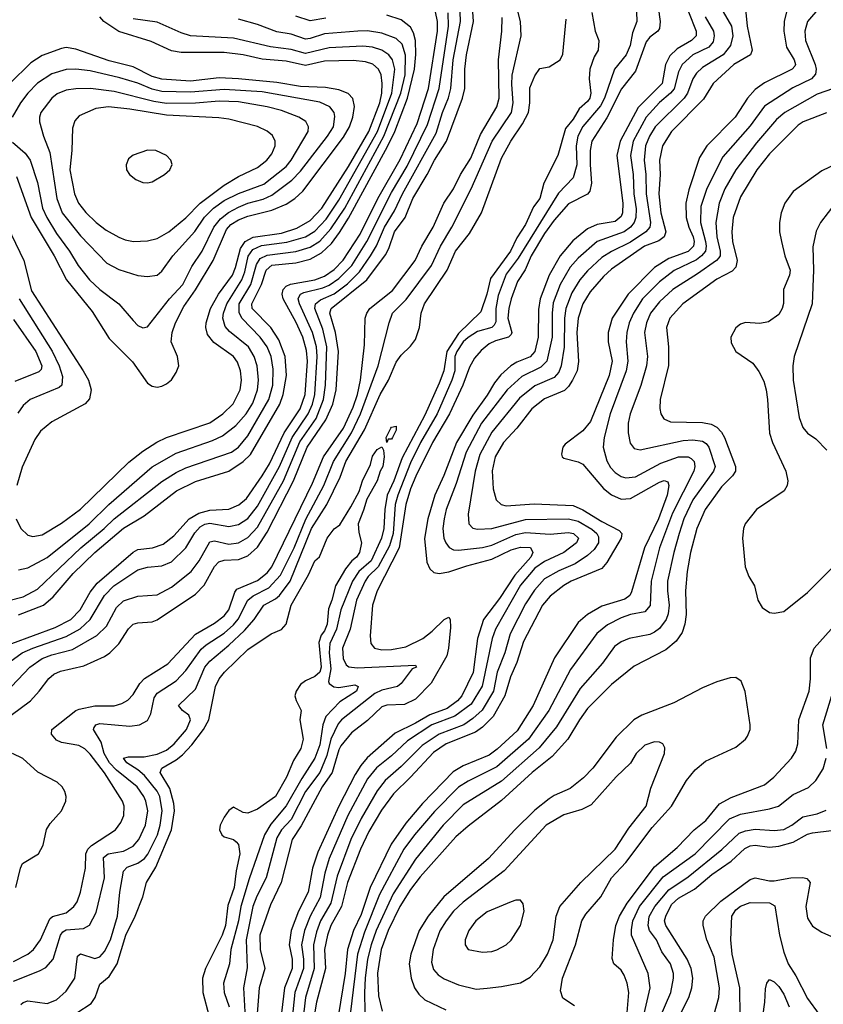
# Model space of a CAD drawing. Header units: inches. Extents: x 1649636 to 1815363, y 506543 to 641975.
# Tile 399 of 656: x 1715895 to 1719256, y 635061 to 639177. Entities that reach past the tile are written whole.
import ezdxf

# ---------------------------------------------------------------- set-up
doc = ezdxf.new("R2010")
doc.units = ezdxf.units.IN
doc.header["$MEASUREMENT"] = 0
doc.layers.add('B7613', color=7, linetype='Continuous')

msp = doc.modelspace()

# ---------------------------------------------------------------- linework, layer by layer
at = {"layer": 'B7613', "color": 5}
for points, elevation in [([(1718928.1, 639250), (1718937.1, 639150), (1718958.5, 639050), (1718950.8, 639030), (1718881.7, 638990), (1718794.6, 638910), (1718754.7, 638845.3), (1718620.5, 638710), (1718583.4, 638650), (1718570.4, 638590), (1718573.1, 638530), (1718567.6, 638450), (1718576.4, 638370), (1718596.7, 638290), (1718590.1, 638270), (1718567.3, 638252.7), (1718507.3, 638230), (1718370, 638133.8), (1718336.3, 638103.7), (1718280.2, 638039.8), (1718250.1, 637990), (1718230.4, 637930), (1718224.9, 637870), (1718231.8, 637748.2), (1718225.8, 637710), (1718207, 637670), (1718190, 637643.2), (1718173, 637627), (1718090, 637592), (1718036.8, 637550), (1717974.7, 637470), (1717917.7, 637410), (1717883.3, 637350), (1717870.9, 637290.9), (1717875.7, 637215.7), (1717887.5, 637170), (1717908.9, 637150), (1717930, 637145.5), (1718046.1, 637153.9), (1718210, 637146.8), (1718250, 637128.6), (1718330, 637078.8), (1718402.2, 637042.2), (1718413.1, 637030), (1718410.4, 637010), (1718350, 636908.4), (1718330, 636883.4), (1718201.8, 636830), (1718170, 636812), (1718113, 636767), (1718080.9, 636730), (1718002.2, 636577.8), (1717974.7, 636490), (1717947.6, 636430), (1717923.4, 636350), (1717875.4, 636264.6), (1717830, 636220.1), (1717800.9, 636199.1), (1717678.9, 636150), (1717625.8, 636114.2), (1717529.8, 636010.2), (1717458.4, 635941.6), (1717408, 635872), (1717355.9, 635784.1), (1717321.1, 635710), (1717265.7, 635570), (1717240.5, 635470), (1717196.8, 635390), (1717181.8, 635350), (1717170.1, 635290.1), (1717174.2, 635210), (1717136, 635070), (1717129.1, 635030)], 680), ([(1715823.6, 636470), (1715905.8, 636530), (1715950.6, 636550), (1716090, 636598), (1716148.6, 636631.4), (1716190.7, 636670), (1716249.6, 636770), (1716289, 636810), (1716390, 636878), (1716430, 636889), (1716490, 636894.1), (1716530, 636911.2), (1716590, 636969.5), (1716628.3, 637031.7), (1716650, 637056.7), (1716670, 637068.5), (1716690, 637073.1), (1716770, 637059.1), (1716810, 637067.6), (1716850, 637091.8), (1716890, 637143.1), (1716982.3, 637310), (1717034.2, 637430), (1717101.5, 637530), (1717119.2, 637570), (1717130.1, 637609.9), (1717138.9, 637770), (1717135.9, 637810), (1717119.7, 637870), (1717064.9, 637990), (1717059.8, 638010), (1717062.3, 638017.7), (1717068.9, 638030), (1717083.1, 638036.9), (1717163.4, 638056.6), (1717190, 638067.7), (1717230, 638095.9), (1717283.7, 638150), (1717347.6, 638250), (1717450, 638454.4), (1717515.1, 638564.9), (1717600.5, 638739.5), (1717648.8, 638890), (1717688.8, 639150), (1717686.4, 639206.4)], 660), ([(1715836.8, 636363.2), (1715937.3, 636470), (1715990, 636507.1), (1716030, 636522.4), (1716115.8, 636544.2), (1716217.8, 636602.2), (1716258.2, 636641.8), (1716300.1, 636719.9), (1716330, 636748), (1716390, 636767.8), (1716470, 636773.2), (1716530, 636805), (1716613, 636870), (1716645.5, 636914.5), (1716690, 636994), (1716710, 636998.2), (1716770, 636984.6), (1716810, 636990.8), (1716850, 637012), (1716890, 637056.2), (1716998.1, 637250), (1717067.3, 637412.7), (1717135.2, 637510), (1717166.1, 637590), (1717174.8, 637650), (1717180, 637810), (1717163.2, 637883.2), (1717129.1, 637970), (1717132.5, 637990), (1717153.8, 638006.2), (1717210, 638031.2), (1717266.4, 638073.6), (1717316.6, 638123.4), (1717362.9, 638190), (1717387.7, 638232.3), (1717421.2, 638310), (1717462.2, 638377.8), (1717495.5, 638450), (1717636.5, 638703.5), (1717663.8, 638790), (1717688.8, 638851.2), (1717697.8, 638890), (1717708.4, 639010), (1717738.3, 639170), (1717737.1, 639210)], 640), ([(1715860.5, 636270), (1715940.5, 636330), (1715977.4, 636370), (1716016.7, 636423.3), (1716038.5, 636441.5), (1716066.6, 636453.4), (1716163.7, 636476.3), (1716250, 636515.4), (1716272.1, 636530), (1716310, 636568.1), (1716350, 636631), (1716369.9, 636650.1), (1716390, 636655.7), (1716450, 636659.5), (1716470, 636667.9), (1716630, 636775.6), (1716667.1, 636812.9), (1716710, 636890.7), (1716728.6, 636911.4), (1716750, 636917.9), (1716810, 636920.2), (1716850, 636936), (1716890, 636972.8), (1716930, 637035.4), (1717040.1, 637250), (1717097.2, 637390), (1717176, 637504), (1717204.3, 637570), (1717219.1, 637630), (1717228.1, 637790), (1717216.6, 637870), (1717192.1, 637950), (1717198.1, 637970), (1717347, 638090), (1717425.2, 638194.8), (1717439, 638221), (1717462.8, 638290), (1717507.9, 638350), (1717539.6, 638430), (1717599.5, 638530), (1717629.4, 638590.6), (1717680.3, 638670), (1717747.1, 638850), (1717756.9, 638890), (1717757.1, 638970), (1717763.6, 639030), (1717792.3, 639170), (1717790.8, 639210)], 620), ([(1715862.7, 636570), (1716044.2, 636635.8), (1716109.9, 636670), (1716147.8, 636710), (1716190, 636784.5), (1716219, 636821), (1716370, 636951.4), (1716390, 636962.1), (1716450.5, 636969.5), (1716494.8, 636985.2), (1716540.1, 637019.9), (1716604, 637090), (1716645.2, 637114.8), (1716690, 637127.1), (1716770, 637131.1), (1716811.2, 637148.8), (1716843.8, 637176.2), (1716910, 637270.1), (1716939.6, 637320.4), (1717001.9, 637450), (1717068, 637550), (1717089.1, 637610), (1717098.2, 637750), (1717095, 637795), (1717079, 637850), (1717052.1, 637912.1), (1716996.5, 638010), (1716992.4, 638030), (1716997.4, 638050), (1717010, 638063.3), (1717028.4, 638071.6), (1717129.6, 638090.4), (1717170, 638105.5), (1717210, 638133.2), (1717248.2, 638171.8), (1717318.6, 638281.4), (1717393.3, 638430), (1717486.5, 638593.5), (1717557.1, 638742.9), (1717604.3, 638890), (1717642, 639130), (1717642.2, 639170), (1717633.5, 639210)], 680), ([(1715870, 635158.4), (1715979, 635201), (1716004.6, 635215.4), (1716035.9, 635250), (1716065.5, 635350), (1716075.6, 635364.4), (1716090, 635373), (1716161.9, 635378.1), (1716187.5, 635392.5), (1716215.3, 635444.7), (1716249.9, 635590), (1716245.9, 635674.1), (1716265.1, 635690), (1716330, 635701.3), (1716370, 635722.4), (1716393.4, 635750), (1716421.1, 635810), (1716430.6, 635870), (1716423.5, 635910), (1716415, 635930), (1716386.1, 635970), (1716299.7, 636039.7), (1716270.4, 636070), (1716249, 636110), (1716236.6, 636156.6), (1716203.5, 636210), (1716204.9, 636215.1), (1716213.3, 636230), (1716230, 636234.4), (1716356.5, 636223.5), (1716397, 636230), (1716430, 636247.4), (1716444.2, 636275.8), (1716457.6, 636342.4), (1716470, 636361.7), (1716550, 636412.8), (1716590, 636456.8), (1716654.1, 636545.9), (1716675.6, 636564.4), (1716750, 636612), (1716790, 636648), (1716808.3, 636671.7), (1716850, 636751), (1716871.6, 636768.4), (1716937.4, 636802.6), (1716985.5, 636854.5), (1717042.5, 636970), (1717091.2, 637088.8), (1717166.8, 637230), (1717207.1, 637330), (1717283.3, 637450), (1717321.1, 637530), (1717394.8, 637730), (1717439.9, 637910), (1717454.7, 637950), (1717512, 638008), (1717618, 638150), (1717654.4, 638230), (1717702.7, 638310), (1717783.1, 638470), (1717870.4, 638669.6), (1717951.5, 638790), (1717959.4, 638830), (1717953, 638907), (1717954.7, 638945.3), (1717992.1, 639110), (1717989, 639170), (1717974.5, 639230)], 560), ([(1718287.3, 639207.3), (1718301.6, 639130), (1718317.1, 639090), (1718314, 639050), (1718297.8, 639022.2), (1718279, 638970), (1718276.8, 638930), (1718284.1, 638870), (1718278.7, 638850), (1718270, 638834.8), (1718235.1, 638804.9), (1718210, 638761.3), (1718177.5, 638722.5), (1718145, 638610), (1718086.6, 638493.4), (1718070.1, 638430), (1718044.4, 638395.7), (1718010, 638321), (1717974.4, 638265.6), (1717947.8, 638210), (1717864.1, 638095.9), (1717848.9, 638030), (1717824.2, 637955.8), (1717730, 637865.7), (1717682, 637790), (1717668.7, 637710), (1717650, 637657.5), (1717590, 637524.3), (1717494.2, 637345.8), (1717459.4, 637250), (1717431.8, 637190), (1717422, 637130), (1717418, 637050), (1717408.2, 637010), (1717365, 636915), (1717313, 636870), (1717286.8, 636830), (1717238.7, 636710), (1717220.2, 636630), (1717192.4, 636570), (1717188.9, 636531.1), (1717195.9, 636464.1), (1717187.2, 636410), (1717190, 636402.8), (1717208.6, 636388.6), (1717230, 636385.3), (1717296.2, 636396.2), (1717310.1, 636390), (1717304.2, 636370), (1717233.8, 636326.2), (1717175.1, 636264.9), (1717163.1, 636230), (1717150, 636146), (1717130, 636089.4), (1717075.4, 636004.6), (1717010, 635890.3), (1716945.3, 635814.7), (1716918.7, 635770), (1716854.4, 635585.6), (1716819.5, 635470), (1716810.6, 635410), (1716777.7, 635290), (1716772.3, 635230), (1716747.4, 635150), (1716751, 635110), (1716770.8, 635050)], 540), ([(1718473.8, 639210), (1718476.1, 639170), (1718458.1, 639121.9), (1718447.6, 639070), (1718431.5, 639030), (1718382.9, 638970), (1718340.1, 638850), (1718323.3, 638816.7), (1718250, 638730.3), (1718228.7, 638690), (1718221.7, 638650), (1718225.5, 638570), (1718210, 638516.2), (1718148.4, 638451.6), (1717980, 638180), (1717930, 638114.2), (1717896.1, 638023.9), (1717886.9, 637970), (1717885.8, 637914.2), (1717879.4, 637900.6), (1717868.9, 637891.1), (1717810, 637873.3), (1717770, 637849.2), (1717750, 637830.9), (1717723, 637790), (1717715, 637770), (1717714.2, 637710), (1717703, 637670), (1717640.4, 637530), (1717571, 637410), (1717530, 637325.1), (1717476, 637190), (1717465.3, 637150), (1717456.9, 637030), (1717442.2, 636977.8), (1717394.9, 636890), (1717352.6, 636850), (1717339.6, 636830), (1717303.5, 636750), (1717277.7, 636630), (1717245.7, 636550), (1717247.4, 636507.4), (1717260.9, 636480.9), (1717272, 636472), (1717307.1, 636467.1), (1717550, 636478.8), (1717554, 636470), (1717536.9, 636463.1), (1717490, 636402.2), (1717475.8, 636390), (1717410, 636373.9), (1717380.2, 636359.8), (1717240.9, 636250), (1717226.6, 636233.4), (1717196.8, 636170), (1717179.2, 636100.8), (1717151, 636030), (1717090.9, 635950), (1717030, 635833.7), (1716989.8, 635790), (1716970, 635757.5), (1716925.9, 635590), (1716886.5, 635513.5), (1716870.7, 635470), (1716842.7, 635330), (1716847.1, 635212.9), (1716831.5, 635130), (1716836.3, 635030)], 560), ([(1718565.1, 639230), (1718574.1, 639170), (1718570, 639140.3), (1718564.2, 639130), (1718530, 639103.8), (1718514.5, 639085.5), (1718470, 638962.4), (1718411.6, 638888.4), (1718350, 638767.3), (1718288, 638670), (1718280.5, 638630), (1718280.1, 638570), (1718286.4, 638493.6), (1718279.2, 638460.8), (1718270, 638447.3), (1718190, 638407.8), (1718130, 638339.7), (1718090, 638283.5), (1718034.5, 638190), (1718008.4, 638131.6), (1717977.5, 638082.5), (1717950.7, 638010), (1717940.2, 637970), (1717936.9, 637930), (1717953.8, 637870), (1717950, 637861.3), (1717939.8, 637850), (1717885.3, 637834.7), (1717858, 637822), (1717825.5, 637794.5), (1717797.7, 637762.3), (1717775.7, 637724.3), (1717748.9, 637650), (1717692.5, 637530), (1717621.4, 637410), (1717551.5, 637268.5), (1717530, 637215.8), (1717509.4, 637150), (1717482.8, 636970), (1717390.2, 636790.2), (1717370.1, 636730), (1717361.3, 636601.3), (1717363.9, 636570), (1717379.6, 636550), (1717410, 636543), (1717450, 636544.6), (1717510, 636556), (1717580.5, 636590), (1717619.6, 636620.4), (1717670, 636669.4), (1717690, 636679), (1717695.3, 636670), (1717696.5, 636636.5), (1717689, 636550), (1717681.8, 636518.2), (1717616.4, 636403.6), (1717550, 636337), (1717505.1, 636314.9), (1717430, 636312), (1717410, 636304.3), (1717350, 636247.9), (1717283.5, 636196.5), (1717238.9, 636141.1), (1717230, 636125.4), (1717201.5, 636030), (1717159.6, 635970), (1717072.9, 635807.1), (1717035.3, 635750), (1716988.4, 635570), (1716943.6, 635476.4), (1716899.6, 635350), (1716901.6, 635290), (1716920.4, 635210), (1716897.1, 635130), (1716883.1, 634950)], 580), ([(1718691.3, 639210), (1718724.3, 639130), (1718724.3, 639110), (1718704, 639090), (1718644.1, 639055.9), (1718614.2, 639025.8), (1718595.1, 638990), (1718581.3, 638910), (1718481, 638810), (1718405.7, 638670), (1718392.4, 638610), (1718417.7, 638410), (1718416.5, 638370), (1718410, 638354.7), (1718385.6, 638334.4), (1718310, 638321.7), (1718270, 638303.5), (1718207.8, 638252.2), (1718155.3, 638190), (1718110, 638109.9), (1718072.1, 638010), (1718065.4, 637965.4), (1718063.3, 637850), (1718049.4, 637790.6), (1718030, 637768.3), (1717974, 637746), (1717949.4, 637730.6), (1717907.6, 637692.4), (1717880.4, 637659.6), (1717850, 637607), (1717790, 637524.1), (1717722.2, 637410), (1717668.5, 637271.5), (1717630.7, 637190), (1717602, 637090), (1717588.7, 637008.7), (1717598, 636910), (1717610, 636881.5), (1717626.8, 636866.8), (1717650, 636861.7), (1717690, 636868.7), (1717765.3, 636894.7), (1717870, 636921.9), (1717950, 636960.5), (1717990, 636972.2), (1718030.6, 636970.6), (1718041.3, 636950), (1718032.6, 636930), (1717965.2, 636854.8), (1717902.2, 636757.8), (1717835.1, 636670), (1717809.5, 636590), (1717792, 636448), (1717743.5, 636350), (1717726.2, 636330), (1717682.8, 636297.2), (1717610, 636271), (1717550, 636235.8), (1717465.6, 636194.4), (1717348.8, 636091.2), (1717321.3, 636058.7), (1717298.3, 636021.7), (1717229.5, 635890), (1717142.4, 635697.6), (1717119.2, 635630), (1717102, 635530), (1717061.8, 635450), (1717031.2, 635370), (1717021.7, 635310), (1717034.7, 635250), (1717035.4, 635210), (1717002.3, 635130), (1716986.5, 634990)], 620), ([(1718836.6, 639210), (1718872.3, 639150), (1718877.4, 639110), (1718867.4, 639070), (1718836.8, 639030), (1718750, 638977.6), (1718725.5, 638954.5), (1718710.1, 638929.9), (1718687.3, 638870), (1718673.8, 638850), (1718552, 638730), (1718528.2, 638690), (1718512.1, 638650), (1718505.9, 638590), (1718513.7, 638530), (1718514.3, 638450), (1718532.5, 638330), (1718529.7, 638310), (1718513.3, 638290), (1718450, 638247.1), (1718370, 638208.2), (1718330, 638183.4), (1718270, 638127.6), (1718237.4, 638090), (1718204.4, 638035.6), (1718179, 637970), (1718173.1, 637930), (1718172.1, 637807.9), (1718160.1, 637730), (1718150, 637703.2), (1718130, 637681.5), (1718050, 637647.3), (1717985.2, 637594.8), (1717870, 637453), (1717819.9, 637360.1), (1717799.6, 637290), (1717770.8, 637110), (1717772.8, 637070), (1717790, 637052), (1717810, 637047.6), (1717870, 637050.5), (1718010, 637088.3), (1718190, 637090.3), (1718230, 637081.4), (1718287.9, 637047.9), (1718309.2, 637030), (1718315.9, 637015.9), (1718315, 636990), (1718297.4, 636962.6), (1718270, 636937.9), (1718217.4, 636902.6), (1718150, 636873.8), (1718090, 636839.3), (1718047.4, 636792.6), (1718010, 636734.7), (1717946.3, 636610), (1717923.9, 636530), (1717891.7, 636450), (1717876.5, 636370), (1717828.9, 636291.1), (1717790, 636256.1), (1717752, 636230), (1717649.5, 636190.5), (1717577.7, 636142.3), (1717490, 636054.9), (1717423.5, 635996.5), (1717390, 635953.4), (1717322.8, 635837.2), (1717280.6, 635750), (1717223.3, 635596.7), (1717196.2, 635483.8), (1717153.8, 635410), (1717136.2, 635363.8), (1717123.8, 635310), (1717127.3, 635210), (1717090, 635090), (1717083, 635030)], 660), ([(1719101.6, 639210), (1719092.4, 639170), (1719090.8, 639130), (1719102.1, 639062.1), (1719133.1, 639010), (1719139.8, 638990), (1719136.7, 638983.3), (1719125.2, 638970), (1719010, 638912.9), (1718970, 638885.7), (1718938.7, 638850), (1718887.3, 638770), (1718768, 638650), (1718738.1, 638601.9), (1718693.3, 638466.7), (1718680.2, 638410), (1718681.8, 638350), (1718692.8, 638310), (1718711.3, 638270), (1718715.9, 638250), (1718712.3, 638230), (1718690, 638208), (1718610, 638179.1), (1718550, 638142.1), (1718439.5, 638030), (1718372.9, 637930), (1718355.5, 637870), (1718356.3, 637830), (1718372.8, 637750), (1718360.8, 637690), (1718282.1, 637497.9), (1718250, 637458.9), (1718176.7, 637403.3), (1718166.5, 637390), (1718161.5, 637361.5), (1718163.1, 637350), (1718170, 637344.6), (1718230, 637329.4), (1718250, 637318.7), (1718336.9, 637216.9), (1718370, 637191), (1718410, 637173.5), (1718450, 637175.5), (1718570, 637244.2), (1718590, 637251.2), (1718604.8, 637244.8), (1718609.5, 637229.5), (1718602.5, 637190), (1718565.9, 637090), (1718507.9, 636970), (1718454, 636786), (1718446.5, 636770), (1718425.6, 636754.4), (1718330, 636725.9), (1718269.4, 636690), (1718230, 636657.9), (1718131.5, 636510), (1718041.8, 636310), (1717975.4, 636204.6), (1717892.5, 636127.5), (1717858, 636102), (1717750, 636057.4), (1717707.7, 636032.3), (1717580, 635900), (1717510, 635818.7), (1717449.2, 635730), (1717361.5, 635550), (1717323.1, 635436.9), (1717290.8, 635370), (1717265.8, 635290), (1717256.5, 635190), (1717226.5, 635010)], 720), ([(1719240.9, 639230), (1719189.7, 639170.3), (1719177.7, 639130), (1719181.6, 639090), (1719221.7, 638990), (1719225.5, 638970), (1719222.5, 638950), (1719206.1, 638930), (1719127.6, 638892.4), (1719010, 638816.1), (1718950, 638733.2), (1718835.5, 638604.5), (1718768, 638472), (1718743.3, 638396.7), (1718742.5, 638330), (1718762.8, 638250), (1718765.8, 638230), (1718762.4, 638210), (1718746.6, 638190), (1718725.9, 638174.1), (1718631.7, 638128.3), (1718570, 638081.6), (1718499.7, 638010), (1718461.6, 637950), (1718444.2, 637910), (1718433.5, 637870), (1718431.6, 637830), (1718438.8, 637750), (1718431.5, 637710), (1718363.9, 637530), (1718338.9, 637430), (1718335.1, 637390), (1718350, 637332.6), (1718365.2, 637305.2), (1718384.6, 637284.6), (1718410, 637267.4), (1718430, 637261.6), (1718470, 637266.6), (1718576.3, 637323.7), (1718650, 637349.7), (1718690, 637350.5), (1718703.2, 637343.2), (1718715.3, 637330), (1718718.8, 637310), (1718713.6, 637290), (1718625.5, 637114.5), (1718570, 636970), (1718535.7, 636830), (1718531.4, 636728.6), (1718510, 636702.5), (1718449.4, 636690.6), (1718410, 636677.2), (1718352.8, 636647.2), (1718308.6, 636611.4), (1718198.8, 636461.2), (1718107.8, 636290), (1718022.8, 636170), (1717890, 636053.8), (1717770, 635994.1), (1717730, 635969), (1717630, 635866.4), (1717546.9, 635770), (1717501.7, 635710), (1717400.3, 635519.7), (1717337.4, 635362.6), (1717307.4, 635270), (1717279, 635030)], 740), ([(1715850, 636748.8), (1715910, 636764.8), (1715970, 636796.8), (1716151, 636969), (1716249.1, 637050), (1716290.3, 637090), (1716490, 637246.7), (1716550, 637284.5), (1716590, 637303.7), (1716780.6, 637370), (1716810, 637390.1), (1716850, 637437.9), (1716937.4, 637590), (1716953.5, 637650), (1716955.7, 637715.7), (1716946.6, 637770), (1716929.9, 637810), (1716901.3, 637850), (1716823.8, 637930), (1716812.7, 637952.7), (1716813.4, 637990), (1716861.7, 638070), (1716886.3, 638153.7), (1716901.6, 638178.4), (1716930, 638192.7), (1717050, 638208.4), (1717110, 638226.8), (1717150, 638251.5), (1717197.1, 638302.9), (1717255.1, 638390), (1717418.6, 638690), (1717489.6, 638870), (1717506.7, 638946.7), (1717508.6, 639028.6), (1717494.6, 639074.6), (1717470, 639098.4), (1717410, 639121.6), (1717350.3, 639130.3), (1717310, 639129.9), (1717170, 639118.2), (1717110, 639098.4), (1717090, 639096.7), (1717030, 639116.7), (1716970, 639126.8), (1716890, 639157.8), (1716810, 639179.7)], 740), ([(1715870, 635239.3), (1715930, 635270.1), (1715953.1, 635290), (1715982, 635330), (1716021.6, 635418.4), (1716032.4, 635427.6), (1716090, 635443.3), (1716121.7, 635470), (1716135.3, 635490), (1716150.4, 635530), (1716170.7, 635630), (1716172.3, 635690), (1716180.3, 635710), (1716195.4, 635724.6), (1716295.8, 635790), (1716318.9, 635821.1), (1716330.4, 635850), (1716332.1, 635890), (1716325.5, 635910), (1716250, 636029.4), (1716190, 636106.5), (1716168.4, 636128.4), (1716142.9, 636142.9), (1716070, 636156.2), (1716050, 636164.7), (1716027.9, 636190), (1716029.9, 636210), (1716130, 636288.7), (1716144.5, 636295.5), (1716210, 636308.6), (1716290.7, 636309.3), (1716322, 636318), (1716347.5, 636332.5), (1716370, 636356.1), (1716398.3, 636401.7), (1716417.2, 636422.8), (1716515, 636485), (1716630, 636608.1), (1716710, 636654.3), (1716750, 636684.9), (1716770, 636710.8), (1716795.3, 636784.7), (1716803.7, 636796.3), (1716890, 636832.8), (1716930, 636865.4), (1716949.8, 636890.2), (1717120.2, 637239.8), (1717165.6, 637350), (1717248.8, 637470), (1717290, 637557.5), (1717307.4, 637610), (1717320.2, 637670), (1717337.4, 637817.4), (1717339.9, 637930), (1717346.3, 637950), (1717359.9, 637970), (1717454.9, 638045.1), (1717549.2, 638170), (1717576.9, 638230), (1717623.9, 638310), (1717668.2, 638410), (1717709.1, 638470), (1717738.2, 638530), (1717782, 638598), (1717822, 638698), (1717890, 638813.2), (1717899.9, 638850), (1717897.9, 639010), (1717912, 639130), (1717913.3, 639186.7)], 580), ([(1715880.5, 637090), (1715900.2, 637050), (1715930, 637021.8), (1715950, 637016.1), (1715990, 637024.3), (1716070, 637072.3), (1716150, 637131.3), (1716352.5, 637327.4), (1716410, 637374.1), (1716469, 637411), (1716509.6, 637430.4), (1716690, 637491.9), (1716745.2, 637530), (1716788.1, 637571.9), (1716818, 637630), (1716823.4, 637670), (1716819.3, 637710), (1716806.3, 637746.3), (1716789.6, 637769.6), (1716707.5, 637827.5), (1716680.9, 637860.9), (1716673.3, 637890), (1716674.7, 637910), (1716693.9, 637970), (1716727.4, 638030), (1716785.6, 638110), (1716798.4, 638141.6), (1716819.2, 638220.8), (1716837.9, 638250), (1716871.9, 638268.1), (1716990, 638285.3), (1717054.2, 638305.8), (1717110, 638338.4), (1717159, 638390), (1717270, 638563.5), (1717355.1, 638710), (1717401.4, 638830), (1717409.9, 638869.9), (1717411.2, 638911.2), (1717406.7, 638946.7), (1717395.5, 638970), (1717371.5, 638991.5), (1717341.8, 639001.8), (1717290, 639006.3), (1717170, 639003.5), (1717090, 638986.1), (1717010, 639003.9), (1716910, 639012.9), (1716830, 639029.9), (1716750, 639039.8), (1716570, 639039.6), (1716530, 639047.8), (1716445.8, 639085.8), (1716310, 639127.9), (1716247.7, 639170), (1716229.9, 639190)], 780), ([(1715890, 636688.7), (1715995.2, 636730), (1716036, 636764), (1716118.6, 636861.4), (1716209.6, 636950), (1716330, 637051.1), (1716416.2, 637103.8), (1716551.8, 637208.2), (1716630, 637246.4), (1716770, 637290.1), (1716830, 637330.8), (1716860.3, 637359.7), (1716982.8, 637570), (1716997, 637610), (1717010.9, 637690), (1717004.9, 637770), (1716979.3, 637839.3), (1716945.3, 637890), (1716867.7, 637970), (1716865.7, 637990), (1716906.7, 638070), (1716926.5, 638130), (1716950, 638150.5), (1717050, 638160.4), (1717110, 638176.2), (1717157.4, 638202.6), (1717198.6, 638241.4), (1717232.9, 638287.1), (1717270, 638348), (1717433.4, 638646.6), (1717464.2, 638710), (1717517.5, 638850), (1717546.3, 638970), (1717551.8, 639031.8), (1717550.4, 639090), (1717542.5, 639122.5), (1717530, 639145.9), (1717490, 639176.6), (1717430, 639196)], 720), ([(1715890, 636877.8), (1715930, 636885.1), (1716010, 636928.6), (1716186.6, 637070), (1716268.8, 637151.2), (1716450, 637307.8), (1716550, 637364.9), (1716702.1, 637417.9), (1716742.9, 637437.1), (1716798.6, 637481.4), (1716842.4, 637530), (1716870, 637574.3), (1716889.6, 637630), (1716894.1, 637670), (1716888.9, 637730), (1716876.5, 637770), (1716851.7, 637810), (1716773.4, 637873.4), (1716755.1, 637895.1), (1716745, 637930), (1716747, 637950), (1716760.9, 637990), (1716823.9, 638090), (1716836.5, 638123.5), (1716851.2, 638188.8), (1716870, 638217.1), (1716907.1, 638232.9), (1717013.1, 638246.9), (1717090, 638269), (1717130, 638293.1), (1717176.6, 638343.4), (1717230, 638423.2), (1717392.1, 638710), (1717451.7, 638870), (1717464.2, 638970), (1717454.5, 639010), (1717439.4, 639030), (1717410, 639049.9), (1717370, 639062.8), (1717330, 639066.6), (1717190, 639060.2), (1717090, 639036), (1717030, 639053.5), (1716944.3, 639064.3), (1716790, 639100.3), (1716610, 639110.3), (1716570, 639122.4), (1716470, 639166.7), (1716370, 639181)], 760), ([(1715900.4, 635059.6), (1715910, 635068.1), (1715930, 635075), (1716010, 635064.1), (1716050, 635080.1), (1716090, 635116), (1716126.7, 635170), (1716137.5, 635262.5), (1716150, 635271.9), (1716210, 635252.3), (1716230, 635260.1), (1716250, 635281.2), (1716274.7, 635330), (1716304.9, 635430), (1716314.2, 635530), (1716330, 635617.6), (1716345.1, 635634.9), (1716390, 635651.2), (1716417.3, 635670), (1716431.5, 635688.5), (1716471.1, 635770), (1716483.3, 635810), (1716491, 635870), (1716481.3, 635930), (1716470, 635952.3), (1716417.2, 636017.2), (1716390, 636040.6), (1716343.1, 636070), (1716328.9, 636090), (1716350, 636096), (1716416.3, 636096.3), (1716470, 636106.3), (1716510, 636123.1), (1716541.9, 636150), (1716593.4, 636210), (1716609.4, 636250), (1716602.6, 636270), (1716576, 636290), (1716559.8, 636310), (1716630, 636378.3), (1716670, 636470.1), (1716690, 636495.5), (1716770, 636561.9), (1716835.8, 636624.2), (1716875.9, 636670), (1716915.9, 636730), (1716964.5, 636755.5), (1716981.6, 636770), (1717026.9, 636830), (1717115.4, 637050), (1717179.4, 637150), (1717235.4, 637264.6), (1717259.7, 637330), (1717337, 637463), (1717402.7, 637610), (1717436.9, 637670), (1717470, 637745.2), (1717490, 637775.5), (1717530, 637811.9), (1717550, 637840.3), (1717567.7, 637890), (1717573.9, 637950), (1717587.9, 637990), (1717683, 638130), (1717717.5, 638210), (1717775.9, 638284.1), (1717826.2, 638370), (1717910, 638599), (1717948.8, 638670), (1717998.5, 638741.5), (1718022.3, 638790), (1718028.3, 638830), (1718027.9, 638892.1), (1718050, 638942.8), (1718070, 638973.7), (1718110, 638980.3), (1718155.1, 639010), (1718166.8, 639033.2), (1718180.7, 639179.3)], 540), ([(1718760.9, 639190), (1718796.1, 639130), (1718799.7, 639110), (1718794.6, 639085.4), (1718777, 639063), (1718709.6, 639030), (1718665.7, 638990), (1718650, 638959.8), (1718631.4, 638888.6), (1718616.2, 638870), (1718570, 638831.3), (1718514.4, 638770), (1718460.3, 638670), (1718448.7, 638610), (1718459.9, 638530), (1718463.4, 638450), (1718473.5, 638386.5), (1718472.3, 638350), (1718464.6, 638330), (1718449.6, 638310), (1718423.1, 638290), (1718310, 638249.5), (1718230, 638180.1), (1718197.7, 638142.3), (1718154.9, 638070), (1718126.6, 637993.4), (1718121.6, 637950), (1718121.2, 637850), (1718099.5, 637750), (1718075.1, 637724.9), (1717994.8, 637685.2), (1717933.7, 637630), (1717826.6, 637490), (1717762.6, 637370), (1717721, 637239), (1717679.1, 637130), (1717669.7, 637090), (1717665.3, 637050), (1717669.2, 637010), (1717676.8, 636990), (1717691, 636971), (1717710, 636961.7), (1717730, 636959.4), (1717830.9, 636970.9), (1717870, 636981), (1717970, 637025.7), (1718010, 637032.8), (1718112.8, 637027.2), (1718190, 637033.3), (1718210.9, 637030), (1718231.6, 637010), (1718223.3, 636990), (1718171.3, 636950), (1718090, 636912.6), (1718050, 636884.5), (1717990, 636812.8), (1717884.7, 636630), (1717871.4, 636590), (1717828.9, 636391.1), (1717783.8, 636316.2), (1717714.8, 636265.2), (1717619.4, 636230), (1717517.3, 636162.7), (1717450, 636099.3), (1717387.5, 636050), (1717350, 636004.2), (1717267.7, 635850), (1717189.8, 635670.2), (1717171, 635609), (1717152.2, 635507.8), (1717109.5, 635430), (1717086.5, 635370), (1717074.4, 635310), (1717081.9, 635250), (1717081.7, 635210), (1717046.2, 635110), (1717037, 635030)], 640), ([(1717175.5, 639184.5), (1717110, 639172), (1717050, 639192)], 720), ([(1715882.5, 638522.5), (1715943.5, 638350), (1716039.9, 638190), (1716091, 638090), (1716198.1, 637958.1), (1716270, 637845), (1716367.4, 637747.4), (1716430, 637658.3), (1716450, 637644.9), (1716470, 637641.6), (1716490, 637645), (1716510, 637654.4), (1716530, 637671.6), (1716550, 637702), (1716560.2, 637730), (1716555.5, 637770), (1716529.5, 637830), (1716532.4, 637870), (1716546.8, 637910), (1716581.9, 637978.1), (1716630, 638047.4), (1716704.9, 638170), (1716760.2, 638299.8), (1716778.8, 638321.2), (1716810, 638341.3), (1716850, 638356.2), (1716950, 638380.6), (1717010, 638406.1), (1717046.1, 638430), (1717079, 638461), (1717250, 638686.4), (1717274, 638730), (1717288.7, 638770), (1717295.1, 638815.1), (1717287.8, 638847.8), (1717268.9, 638868.9), (1717230, 638884.5), (1717174.5, 638894.5), (1717070, 638898.3), (1716970, 638915.4), (1716810.3, 638929.7), (1716730, 638933.7), (1716610, 638921), (1716490, 638928.9), (1716450, 638940.5), (1716370, 638980.1), (1716270, 639005), (1716130, 639054.5), (1716090, 639060.7), (1716070, 639057.5), (1715990, 639027.1), (1715942.4, 638997.6), (1715853.6, 638910)], 820), ([(1715864.9, 638664.9), (1715918.8, 638618.8), (1715939.6, 638590), (1715970, 638497.4), (1715990.7, 638390), (1716008.4, 638350), (1716050, 638283.6), (1716104.4, 638210), (1716139.6, 638150), (1716187.5, 638090), (1716230, 638050.1), (1716309.4, 637990), (1716370, 637919.6), (1716390, 637899.5), (1716410, 637888.9), (1716430, 637894), (1716521.2, 638010), (1716577.1, 638070), (1716614.9, 638145.1), (1716658.5, 638210), (1716707.7, 638310), (1716734.5, 638345.5), (1716768, 638372), (1716810, 638393.3), (1716850, 638409.8), (1716913.1, 638426.9), (1716950, 638444.5), (1717033.1, 638506.9), (1717070, 638543.7), (1717183, 638690), (1717207.3, 638730), (1717213.2, 638773.2), (1717209.9, 638790), (1717192.7, 638812.7), (1717150, 638832.4), (1716910, 638876.3), (1716750, 638886.1), (1716610, 638874.6), (1716490, 638877.7), (1716450, 638887.5), (1716390, 638912.3), (1716314.6, 638934.6), (1716190, 638964.3), (1716130, 638970.7), (1716089.4, 638969.4), (1716029.5, 638950.5), (1715970, 638911.9), (1715929.1, 638870), (1715898.9, 638830), (1715863.8, 638770)], 840), ([(1719298.6, 638890), (1719230, 638866.1), (1719095, 638790), (1719060.3, 638759.7), (1718976.8, 638663.2), (1718890, 638549.9), (1718844.5, 638470), (1718820.1, 638410), (1718806.5, 638330), (1718810.7, 638270), (1718824.7, 638210), (1718823.6, 638190), (1718818.7, 638181.3), (1718809.6, 638170), (1718730, 638115.3), (1718626.4, 638050), (1718570, 637998), (1718533.5, 637950), (1718516.5, 637910), (1718507.9, 637870), (1718520.8, 637770), (1718516.2, 637730), (1718492.2, 637647.8), (1718448.1, 637530), (1718439.8, 637490), (1718439.5, 637450), (1718447.4, 637407.4), (1718465, 637385), (1718490, 637379.1), (1718670, 637418.5), (1718710, 637420.9), (1718750, 637415.5), (1718765.3, 637405.3), (1718776.5, 637390), (1718803, 637310), (1718796.5, 637290), (1718710, 637169.9), (1718672.9, 637090), (1718652.9, 637030), (1718630.1, 636949.9), (1718604.5, 636830), (1718603.5, 636790), (1718611, 636730), (1718606.7, 636693.3), (1718597.9, 636670), (1718570, 636632.2), (1718550, 636616.2), (1718530, 636607.1), (1718444.2, 636590), (1718410, 636576.4), (1718382.8, 636557.2), (1718332.4, 636487.6), (1718239, 636381), (1718139.3, 636220.7), (1718067.4, 636132.6), (1717910, 635993.4), (1717750, 635894.8), (1717665.5, 635810), (1717550, 635668.3), (1717456.7, 635523.3), (1717386.6, 635370), (1717364.9, 635310), (1717349.8, 635250.2), (1717339.3, 635170), (1717336.9, 635110), (1717339.2, 635030)], 760), ([(1719268.2, 638788.2), (1719171.3, 638750), (1719150, 638736.4), (1719030, 638616.4), (1718977.6, 638550), (1718910, 638436.5), (1718879.1, 638350), (1718872.8, 638290), (1718876.5, 638250), (1718894.7, 638170), (1718890, 638142.4), (1718874, 638126), (1718810, 638093.3), (1718668.3, 637990), (1718613.3, 637930), (1718599.6, 637890), (1718608.3, 637810), (1718608.7, 637731.3), (1718573.3, 637590), (1718571.9, 637551.9), (1718576.3, 637530), (1718589.1, 637509.1), (1718616.4, 637496.4), (1718750, 637492.9), (1718786.1, 637486.1), (1718810, 637474.1), (1718830, 637452.8), (1718842.6, 637430), (1718888, 637310), (1718887.9, 637290), (1718875.5, 637270), (1718830, 637224.6), (1718761.3, 637130), (1718726.4, 637050), (1718700.3, 636950), (1718686.5, 636870), (1718678.8, 636790), (1718682.5, 636690), (1718677, 636650), (1718665.2, 636614.8), (1718640.6, 636579.4), (1718596.8, 636543.2), (1718464.8, 636475.2), (1718370, 636397.5), (1718270, 636297.9), (1718235.5, 636250), (1718187.5, 636170), (1718122.5, 636097.5), (1718038.5, 636030), (1717910, 635913.3), (1717770, 635806.2), (1717719.4, 635760.5), (1717570, 635593.7), (1717530, 635541.6), (1717485.1, 635470), (1717436.7, 635370), (1717407.3, 635290), (1717390.9, 635190.9), (1717396.1, 635096.1), (1717411.6, 635031.6)], 780), ([(1719382.6, 638610), (1719250, 638545.8), (1719130, 638458.9), (1719094.6, 638410), (1719079.8, 638370), (1719072.1, 638330), (1719072.1, 638290), (1719080.1, 638250), (1719095, 638190), (1719116.6, 638130), (1719114.6, 638110), (1719089.5, 638050), (1719088.9, 637991.1), (1719084.2, 637970), (1719070, 637945.1), (1719025.9, 637914.1), (1718990, 637907.1), (1718930, 637911.7), (1718910, 637904.7), (1718890, 637889.6), (1718869.1, 637850), (1718870, 637826.8), (1718890, 637790.4), (1718961, 637741), (1718986.4, 637706.4), (1719006.2, 637666.2), (1719017, 637630), (1719022.3, 637590), (1719030, 637448.2), (1719042.5, 637410), (1719098.6, 637290), (1719106.7, 637250), (1719104.2, 637230), (1719092.2, 637207.8), (1718976.5, 637130), (1718929.4, 637070), (1718922, 637050), (1718917.6, 637010), (1718928.4, 636890), (1718943.9, 636850), (1718967.7, 636810), (1718981.7, 636750), (1719000.5, 636720.5), (1719030, 636699.5), (1719050, 636696), (1719090, 636703.2), (1719190, 636783.2), (1719310, 636902)], 820), ([(1715790, 638423.4), (1715912.4, 638170), (1715944.3, 638044.3), (1716161.5, 637710), (1716182.5, 637670), (1716193.8, 637630), (1716187.9, 637592.1), (1716168.8, 637571.2), (1716030, 637496.2), (1715982.2, 637457.8), (1715958.2, 637421.8), (1715906.4, 637306.4), (1715882.9, 637230)], 780), ([(1719307.4, 638412.6), (1719243.5, 638330), (1719226, 638294), (1719212, 638228), (1719214.7, 638130), (1719208.9, 637990), (1719133.3, 637770), (1719127.8, 637730), (1719129, 637670), (1719154.4, 637514.4), (1719170, 637472.7), (1719190, 637448.7), (1719224.9, 637424.9), (1719270, 637378.4)], 840), ([(1715892.8, 638010), (1716031.8, 637791.8), (1716060.9, 637730), (1716074.4, 637685.6), (1716072, 637650), (1716060.9, 637639.1), (1715939.7, 637590), (1715910, 637564), (1715888.2, 637531.8)], 760), ([(1715870, 637924.6), (1715962.8, 637790), (1715987.8, 637730), (1715984.7, 637715.3), (1715975, 637705), (1715875.6, 637664.4)], 740), ([(1716134, 635026), (1716195, 635065), (1716210.5, 635089.5), (1716230, 635145.3), (1716270, 635177.3), (1716302.5, 635230), (1716339.9, 635350), (1716378.2, 635430), (1716409.9, 635510), (1716425, 635570), (1716465.4, 635634.6), (1716530, 635790), (1716542.5, 635870), (1716540, 635900), (1716523, 635963), (1716482.3, 636030), (1716490, 636048.9), (1716550, 636082.5), (1716576, 636104), (1716614.6, 636145.4), (1716664, 636210), (1716685.8, 636250), (1716714.4, 636390), (1716730, 636422.2), (1716752.2, 636450), (1716850, 636544.6), (1716946.9, 636610), (1716990, 636627.8), (1717009.8, 636650), (1717031.1, 636730), (1717103, 636857), (1717130, 636914.4), (1717148.5, 636931.5), (1717180.5, 637010), (1717210, 637048.4), (1717234.2, 637065.8), (1717279.6, 637140.4), (1717315.2, 637204.8), (1717328.2, 637250), (1717361.6, 637318.4), (1717370, 637352.7), (1717390, 637381.1), (1717410, 637391), (1717417.2, 637377.2), (1717419.3, 637350), (1717413.2, 637310), (1717402.3, 637290), (1717390.1, 637250), (1717346.7, 637173.3), (1717333.7, 637126.3), (1717310.4, 637070), (1717312.8, 637032.8), (1717324.4, 636990), (1717316.5, 636950), (1717303.6, 636930), (1717284.7, 636915.3), (1717258.3, 636881.7), (1717215.4, 636810), (1717200.8, 636750), (1717186.1, 636713.9), (1717181.5, 636650), (1717170, 636622.3), (1717155.9, 636604.1), (1717145.8, 636574.2), (1717156.3, 636470), (1717150.5, 636450), (1717130, 636431.7), (1717090, 636413.4), (1717070, 636398), (1717050.9, 636370), (1717045.5, 636350), (1717050.9, 636330.9), (1717073, 636290), (1717066.2, 636250), (1717080.2, 636170), (1717071.6, 636130), (1717040.4, 636079.6), (1717010.6, 636010), (1716965.5, 635930), (1716890, 635876.5), (1716850, 635859.4), (1716830, 635863.5), (1716790, 635885.3), (1716770, 635871.4), (1716750, 635843.4), (1716733.8, 635810), (1716731.3, 635790), (1716740.2, 635770), (1716750, 635761.2), (1716790.1, 635750.1), (1716800.8, 635740.8), (1716810, 635728.4), (1716816.4, 635690), (1716800.4, 635619.6), (1716792.2, 635550), (1716765.9, 635474.1), (1716756.6, 635390), (1716741.7, 635350), (1716672.9, 635210), (1716659.4, 635170), (1716661.3, 635110), (1716687.1, 635010)], 520), ([(1718433, 634993), (1718442.5, 635110), (1718436, 635150), (1718423.3, 635183.3), (1718410, 635203.4), (1718379.8, 635230), (1718372.5, 635252.5), (1718378, 635330), (1718388, 635390), (1718403.9, 635430), (1718435.5, 635484.5), (1718550, 635635.2), (1718644, 635716), (1718716.2, 635790), (1718764.1, 635830), (1718821.1, 635898.9), (1718870, 635926), (1719010, 635979.2), (1719049.2, 636010.8), (1719123, 636090), (1719140.1, 636119.9), (1719149.3, 636150), (1719153, 636250), (1719195.9, 636370), (1719201.8, 636421.8), (1719201.3, 636510), (1719217.5, 636550), (1719287.8, 636630)], 780), ([(1718214.7, 635054.7), (1718166, 635086), (1718157.2, 635117.2), (1718165.2, 635170), (1718219.5, 635310), (1718245.8, 635410), (1718262.6, 635437.4), (1718325.2, 635510), (1718370.3, 635590), (1718430, 635654.5), (1718539.7, 635800.3), (1718620.9, 635890), (1718684, 635996), (1718719.3, 636040.7), (1718762.7, 636077.3), (1718890, 636135.4), (1718930, 636168.8), (1718938.5, 636181.5), (1718949.3, 636210), (1718949.3, 636230), (1718929.1, 636369.1), (1718911.6, 636411.6), (1718890, 636426.6), (1718866.5, 636426.5), (1718810, 636409), (1718750, 636383.7), (1718630, 636322), (1718496.1, 636270), (1718463.2, 636250), (1718390, 636177.3), (1718291.3, 636048.7), (1718252.2, 636007.8), (1718196.9, 635963.1), (1718130, 635933.7), (1718110, 635920.6), (1718050, 635872), (1717966.2, 635790), (1717855.3, 635670), (1717669.4, 635510.7), (1717603.3, 635430), (1717565.5, 635370), (1717531.4, 635270), (1717524.4, 635230), (1717532.1, 635170), (1717546.9, 635130), (1717563.7, 635103.7), (1717590, 635079.8), (1717677.4, 635037.4)], 820), ([(1719270.6, 636130), (1719253.2, 636230), (1719297.3, 636370)], 760), ([(1715879.6, 635550), (1715898.6, 635630), (1715907.3, 635650), (1715974.5, 635690), (1715993.3, 635726.7), (1716008, 635792), (1716023.2, 635816.8), (1716070.8, 635870), (1716088.8, 635910), (1716089.8, 635930), (1716084.1, 635950), (1716072.7, 635970), (1716052, 635990), (1715972, 636032), (1715909.2, 636089.2), (1715865.7, 636110)], 620), ([(1718486, 634930), (1718531.3, 635130), (1718523.6, 635190), (1718453.8, 635350), (1718453, 635373), (1718459.6, 635410), (1718486.6, 635470), (1718586.5, 635593.6), (1718720.4, 635690), (1718863.1, 635836.9), (1718910, 635855.8), (1719030, 635878), (1719068.3, 635890), (1719130, 635938), (1719193.2, 635966.8), (1719223.9, 635996.1), (1719254.3, 636045.7), (1719267.4, 636090)], 760), ([(1718573.3, 635006.7), (1718618.7, 635110), (1718629.4, 635170), (1718628.9, 635190), (1718616.4, 635230), (1718580.2, 635280.2), (1718557.8, 635330), (1718528.3, 635370), (1718523.6, 635390), (1718527.9, 635427.9), (1718551.2, 635470), (1718610, 635539.7), (1718690, 635593.4), (1718831.3, 635708.7), (1718903.9, 635776.1), (1718930, 635786.4), (1718970, 635793.2), (1719050, 635787.2), (1719090, 635792.2), (1719124.5, 635810), (1719170, 635844.4), (1719230, 635857.3), (1719266.9, 635873.1)], 740), ([(1718625.2, 634954.8), (1718692.7, 635090), (1718705.2, 635130), (1718709.6, 635169.6), (1718703.2, 635210), (1718686.5, 635250), (1718596.5, 635390), (1718592.2, 635410), (1718596.5, 635430), (1718621.2, 635478.8), (1718650, 635504.8), (1718717, 635543), (1718790, 635604.1), (1718870, 635659.1), (1718928.1, 635711.9), (1718950, 635723), (1718970, 635726.2), (1719030, 635717.7), (1719070, 635722.6), (1719130, 635738.9), (1719190, 635771.6), (1719210, 635777.3), (1719290, 635787.3)], 720), ([(1718799.9, 635020.1), (1718818.5, 635090), (1718822.1, 635130), (1718798.7, 635258.7), (1718768.9, 635330), (1718752.7, 635390), (1718753.1, 635410), (1718762.8, 635430), (1718827.7, 635492.3), (1718950, 635583.2), (1718970, 635589.3), (1719030, 635576.6), (1719050, 635576.6), (1719119.3, 635590), (1719170, 635591.5), (1719186.9, 635586.9), (1719201, 635570), (1719182.2, 635470), (1719190, 635420.5), (1719210, 635387.8), (1719250, 635363.1), (1719330, 635326)], 680), ([(1718907.5, 635010), (1718906.9, 635130), (1718874.3, 635270), (1718868.7, 635330), (1718872.7, 635430), (1718890, 635455.5), (1718910, 635471.8), (1718950, 635486.2), (1719030, 635485), (1719052.9, 635472.8), (1719072.9, 635350), (1719090, 635279.5), (1719108.9, 635230), (1719140.5, 635180.5), (1719190, 635084.9), (1719238.5, 635018.5)], 660), ([(1718994.5, 634950), (1719011.4, 635070), (1719014.5, 635125.5), (1719019.8, 635150), (1719030, 635165.3), (1719050, 635154.5), (1719070, 635135), (1719090, 635102.7), (1719112.3, 635050)], 640)]:
    msp.add_lwpolyline(points, dxfattribs=dict(at, elevation=elevation))
for points, elevation in [([(1716190.9, 638889.1), (1716130, 638888.2), (1716090, 638882.5), (1716052.7, 638867.3), (1716030, 638849.9), (1715983.3, 638790), (1715978, 638770), (1715978.9, 638750), (1715994.8, 638690), (1716021.7, 638621.7), (1716050.4, 638430), (1716073.4, 638370), (1716150, 638274.2), (1716259.9, 638159.9), (1716310, 638133.3), (1716390, 638108.4), (1716430, 638103.2), (1716470, 638108.9), (1716490, 638126.7), (1716535.4, 638190), (1716628, 638292), (1716667.8, 638352.2), (1716706.3, 638390), (1716750, 638421.6), (1716810, 638451.4), (1716915.9, 638490), (1717010, 638563.9), (1717030.7, 638590), (1717101.2, 638710), (1717102.9, 638730), (1717091.6, 638751.6), (1717062.7, 638770), (1716990, 638798.2), (1716930, 638813.5), (1716810, 638833.8), (1716730, 638836.8), (1716630, 638827.8), (1716510, 638827.3), (1716455.9, 638835.9), (1716290, 638877.7)], 860), ([(1716267.4, 638812.6), (1716213.6, 638806.4), (1716143.9, 638776.1), (1716125.9, 638754.1), (1716115.8, 638724.2), (1716113.8, 638630), (1716105.3, 638550), (1716125.1, 638450), (1716142, 638410), (1716171.7, 638371.7), (1716215.7, 638330), (1716257.5, 638297.5), (1716310, 638267.6), (1716336.9, 638256.9), (1716370.7, 638250.7), (1716430, 638253.2), (1716470, 638263), (1716518.6, 638290), (1716590, 638348.7), (1716649.6, 638410.4), (1716750, 638485.9), (1716810, 638521.5), (1716890, 638560.1), (1716929.1, 638590), (1716950, 638617.2), (1716963.2, 638650), (1716964.1, 638670), (1716952.7, 638692.7), (1716930.8, 638710.8), (1716890, 638730.4), (1716770, 638761.7), (1716727.7, 638767.7), (1716510, 638778.6), (1716356.7, 638803.3)], 880), ([(1716430, 638632.5), (1716370, 638611.1), (1716350, 638596.2), (1716341.1, 638570), (1716342.6, 638550), (1716354.9, 638530), (1716381.6, 638510), (1716410, 638497.3), (1716430, 638494.9), (1716450, 638499.6), (1716500.7, 638530), (1716523, 638550), (1716532.4, 638572.4), (1716527.8, 638590), (1716510, 638609.6), (1716465.2, 638630)], 920), ([(1717430, 637409.5), (1717428.2, 637430), (1717446.9, 637470), (1717450, 637474.4), (1717470, 637478), (1717470, 637462), (1717454.6, 637430), (1717450, 637424.2), (1717436, 637424)], 520), ([(1718550, 636158.9), (1718510, 636144.5), (1718472.8, 636110), (1718450, 636069.8), (1718390, 636012.5), (1718284.5, 635895.5), (1718245.2, 635874.8), (1718170, 635853.8), (1718097.3, 635810), (1717921.1, 635618.9), (1717750, 635487.5), (1717709.6, 635450), (1717678.4, 635410), (1717651.9, 635368.1), (1717623.6, 635290), (1717617.3, 635237.3), (1717625.8, 635205.8), (1717644.6, 635184.6), (1717670, 635167.2), (1717730, 635142.3), (1717804.6, 635124.6), (1717850, 635128.3), (1717910, 635134.8), (1717990, 635151), (1718030, 635173.8), (1718070, 635217.6), (1718103, 635270), (1718126.7, 635330), (1718138.8, 635430), (1718153.6, 635470), (1718241.2, 635570), (1718385, 635710), (1718443, 635797), (1718514.7, 635890), (1718535, 635965), (1718592, 636110), (1718593.4, 636133.4), (1718584.5, 636150), (1718570, 636157.2)], 840), ([(1717970, 635496.3), (1717950, 635489.8), (1717850, 635447.5), (1717802.7, 635410), (1717773.7, 635370), (1717758, 635330), (1717758.3, 635310), (1717770.2, 635290.3), (1717830, 635278.8), (1717870, 635282.3), (1717890, 635289.3), (1717929.7, 635310), (1717950, 635328.9), (1717988.9, 635390), (1718005.1, 635450), (1718000.5, 635480.5), (1717990, 635496)], 860)]:
    msp.add_lwpolyline(points, close=True, dxfattribs=dict(at, elevation=elevation))

doc.saveas('drawing.dxf')
